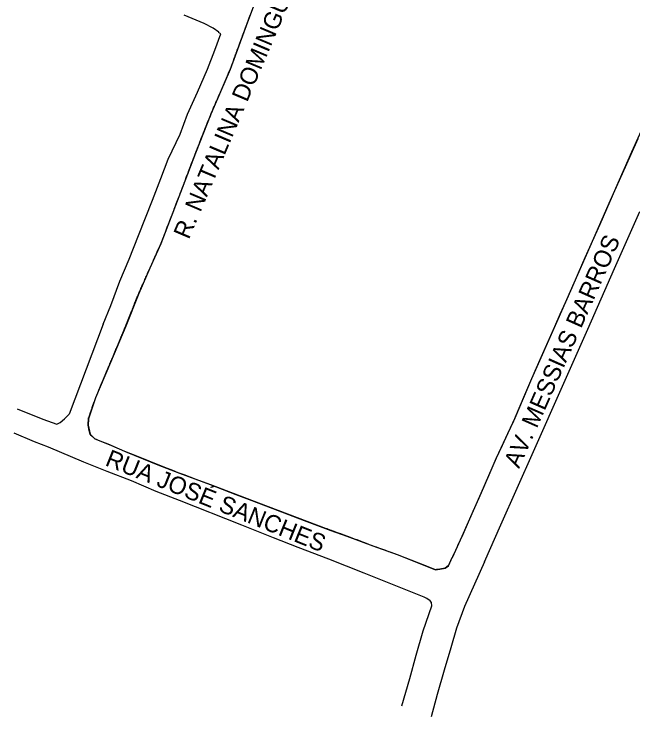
# Model space of a CAD drawing. Extents: x 325709 to 364434, y 7573432 to 7597073.
# Drawn here: x 363278.7 to 363493.3, y 7594424.2 to 7594668 of the extents above; entities that cross this region are included whole.
import ezdxf

# ---------------------------------------------------------------- set-up
doc = ezdxf.new("R2010")
doc.units = 0
for name, color, linetype in [('MEIO FIO', 7, 'Continuous'), ('TEXTO', 7, 'Continuous'), ('TUBO_PEAD_GN_125', 7, 'Continuous')]:
    doc.layers.add(name, color=color, linetype=linetype)

msp = doc.modelspace()

# ---------------------------------------------------------------- linework, layer by layer
at = {"layer": 'MEIO FIO'}
for p, q in [((363309.59, 7594560.46), (363297.8, 7594529.26)), ((363306.99, 7594534.92), (363304.5, 7594527.65)), ((363441.81, 7594477.96), (363434.93, 7594462.49))]:
    msp.add_line(p, q, dxfattribs=at)
for points in [[(363400.68, 7594764.78), (363397.2, 7594756.51), (363394.06, 7594749.13), (363389.52, 7594739.58), (363385.23, 7594730.32), (363382.1, 7594723.5), (363378.98, 7594715.83), (363375.45, 7594705.37), (363370.81, 7594695.02), (363367.82, 7594686.32), (363364.41, 7594677.84), (363359.69, 7594665.16), (363353.61, 7594648.7), (363346.98, 7594633.21), (363341.6, 7594619.68), (363337.05, 7594607.64), (363332.06, 7594594.62), (363329.6, 7594588.27), (363325.83, 7594579.82), (363321.93, 7594571.04), (363317.41, 7594559.71), (363312.17, 7594547.11), (363306.99, 7594534.92)], [(363309.59, 7594560.46), (363312.28, 7594566.91), (363315.4, 7594575.33), (363318.66, 7594582.96), (363321.85, 7594591.22), (363326.75, 7594603.47), (363329.55, 7594610.99), (363332.18, 7594617.71), (363336.26, 7594626.28), (363338.9, 7594633.25), (363342.26, 7594640.84), (363345.76, 7594648.83), (363348.35, 7594655.42), (363350.43, 7594661.11), (363349.62, 7594661.54), (363349.74, 7594661.72), (363347.78, 7594663.06), (363344.61, 7594664.74), (363337.68, 7594667.63)], [(363494.93, 7594624.75), (363490.58, 7594614.86), (363485.37, 7594603.28), (363479.61, 7594590.09), (363474.03, 7594577.48), (363467.22, 7594562.1), (363458.06, 7594541.52), (363452.3, 7594527.79), (363445.91, 7594513.94), (363440.55, 7594501.65), (363433.98, 7594486.82), (363430.56, 7594479.43)], [(363441.81, 7594477.96), (363447.46, 7594490.78), (363458.84, 7594516.23), (363469.31, 7594539.95), (363477.61, 7594558.75), (363486.89, 7594579.74), (363495.61, 7594599.46)], [(363279.82, 7594531.1), (363288.7, 7594527.47), (363293.5, 7594525.73), (363294.68, 7594526.38), (363296.23, 7594527.57), (363297.8, 7594529.26)], [(363304.5, 7594527.65), (363304.43, 7594525.35), (363305.07, 7594522.23), (363306.74, 7594520.61), (363311.64, 7594518.68), (363317.77, 7594516.06), (363328.54, 7594511.69), (363336.04, 7594508.74), (363346.68, 7594504.79), (363355.6, 7594501.39), (363361.18, 7594499.3), (363369.89, 7594495.87), (363379.33, 7594492.32), (363388.52, 7594488.9), (363394.13, 7594486.93), (363403.05, 7594483.55), (363411.58, 7594480.49), (363424.78, 7594475.27), (363426.3, 7594475.41), (363428.16, 7594475.82), (363429.32, 7594476.67), (363430.59, 7594479.47)], [(363413.11, 7594428.07), (363415.88, 7594437.54), (363418.09, 7594445.64), (363420.52, 7594454.06), (363423.54, 7594462.75), (363423.38, 7594463.87), (363422.99, 7594464.52), (363421.86, 7594465.28), (363420.89, 7594465.78), (363411.6, 7594469.49), (363400.12, 7594474.08), (363387.82, 7594478.96), (363377.24, 7594483.02), (363368.61, 7594486.29), (363357.73, 7594490.76), (363336.08, 7594499.23), (363327.97, 7594502.41), (363319.42, 7594506.07), (363310.94, 7594509.36), (363302.85, 7594512.59), (363290.63, 7594517.72), (363285.86, 7594519.57), (363278.72, 7594522.68)], [(363434.93, 7594462.49), (363432.13, 7594455.01), (363430.16, 7594448.13), (363427.86, 7594440.43), (363425.43, 7594432.01), (363423.32, 7594424.21)]]:
    msp.add_lwpolyline(points, dxfattribs=at)
at = {"layer": 'TUBO_PEAD_GN_125'}
for points in [[(363355.41, 7594653.59), (363355.46, 7594653.71), (363355.53, 7594653.91), (363355.6, 7594654.09), (363355.66, 7594654.25), (363355.71, 7594654.39), (363355.76, 7594654.52), (363355.81, 7594654.65), (363355.86, 7594654.79), (363355.9, 7594654.9), (363355.94, 7594655.01), (363355.99, 7594655.14), (363356.04, 7594655.28), (363356.08, 7594655.39), (363356.12, 7594655.52), (363356.17, 7594655.65), (363356.22, 7594655.79), (363356.28, 7594655.93), (363356.32, 7594656.06), (363356.37, 7594656.18), (363356.42, 7594656.31), (363356.48, 7594656.48), (363356.54, 7594656.64), (363356.6, 7594656.81), (363356.65, 7594656.95), (363356.71, 7594657.1), (363356.76, 7594657.25), (363356.82, 7594657.4), (363356.86, 7594657.51), (363356.9, 7594657.61), (363356.94, 7594657.72), (363356.99, 7594657.85), (363357.04, 7594657.98), (363357.09, 7594658.12), (363357.14, 7594658.27), (363357.18, 7594658.36), (363357.25, 7594658.57), (363357.31, 7594658.73), (363357.37, 7594658.88), (363357.42, 7594659.03), (363357.48, 7594659.18), (363357.54, 7594659.35), (363357.59, 7594659.47), (363357.64, 7594659.62), (363357.7, 7594659.78), (363357.76, 7594659.94), (363357.82, 7594660.09), (363357.87, 7594660.23), (363357.92, 7594660.38), (363357.97, 7594660.52), (363358.04, 7594660.69), (363358.08, 7594660.82), (363358.14, 7594660.97), (363358.19, 7594661.1), (363358.23, 7594661.23), (363358.28, 7594661.34), (363358.32, 7594661.45), (363358.36, 7594661.57), (363358.42, 7594661.72), (363358.48, 7594661.88), (363358.51, 7594661.97), (363358.56, 7594662.1), (363358.6, 7594662.21), (363358.64, 7594662.33), (363358.7, 7594662.49), (363358.76, 7594662.64), (363358.8, 7594662.77), (363358.85, 7594662.89), (363358.89, 7594663.01), (363358.94, 7594663.13), (363358.98, 7594663.26), (363359.02, 7594663.35), (363359.07, 7594663.5), (363359.11, 7594663.6), (363359.17, 7594663.76), (363359.22, 7594663.9), (363359.27, 7594664.04), (363359.33, 7594664.18), (363359.38, 7594664.32), (363359.44, 7594664.5), (363359.5, 7594664.66), (363359.56, 7594664.8), (363359.63, 7594664.99), (363359.69, 7594665.16), (363359.75, 7594665.32), (363359.79, 7594665.45), (363359.86, 7594665.62), (363359.92, 7594665.78), (363359.97, 7594665.92), (363360.04, 7594666.1), (363360.1, 7594666.26), (363360.16, 7594666.42), (363360.22, 7594666.59), (363360.27, 7594666.73), (363360.33, 7594666.88), (363360.38, 7594667.03), (363360.44, 7594667.19), (363360.49, 7594667.32), (363360.58, 7594667.56), (363360.64, 7594667.71), (363360.7, 7594667.88), (363360.76, 7594668.04)], [(363320.36, 7594567.12), (363320.44, 7594567.3), (363320.52, 7594567.5), (363320.63, 7594567.79), (363320.78, 7594568.16), (363320.89, 7594568.43), (363320.99, 7594568.7), (363321.1, 7594568.97), (363321.21, 7594569.24), (363321.33, 7594569.54), (363321.45, 7594569.83), (363321.57, 7594570.13), (363321.69, 7594570.45), (363321.83, 7594570.8), (363321.95, 7594571.09), (363322.13, 7594571.5), (363322.25, 7594571.78), (363322.34, 7594571.96), (363322.38, 7594572.07), (363322.52, 7594572.38), (363322.71, 7594572.8), (363322.87, 7594573.14), (363323.04, 7594573.53), (363323.18, 7594573.86), (363323.31, 7594574.15), (363323.5, 7594574.58), (363323.7, 7594575.02), (363323.9, 7594575.48), (363324.09, 7594575.91), (363324.28, 7594576.32), (363324.45, 7594576.7), (363324.62, 7594577.09), (363324.81, 7594577.52), (363325.01, 7594577.96), (363325.38, 7594578.8), (363325.69, 7594579.5), (363326.02, 7594580.23), (363326.37, 7594581.02), (363326.66, 7594581.68), (363326.92, 7594582.27), (363327.22, 7594582.94), (363327.55, 7594583.67), (363327.82, 7594584.28), (363328.09, 7594584.88), (363328.38, 7594585.53), (363328.73, 7594586.31), (363329.06, 7594587.06), (363329.37, 7594587.74), (363329.69, 7594588.48), (363329.91, 7594589.05), (363330.17, 7594589.73), (363330.4, 7594590.33), (363330.61, 7594590.87), (363330.88, 7594591.57), (363331.17, 7594592.31), (363331.44, 7594593), (363331.72, 7594593.72), (363331.97, 7594594.38), (363332.26, 7594595.13), (363332.45, 7594595.64), (363332.74, 7594596.39), (363332.98, 7594597), (363333.16, 7594597.49), (363333.33, 7594597.92), (363333.48, 7594598.34), (363333.71, 7594598.91), (363333.91, 7594599.44), (363334.07, 7594599.85), (363334.25, 7594600.34), (363334.46, 7594600.88), (363334.7, 7594601.5), (363334.94, 7594602.12), (363335.16, 7594602.7), (363335.4, 7594603.32), (363335.62, 7594603.9), (363335.91, 7594604.68), (363336.14, 7594605.26), (363336.35, 7594605.79), (363336.62, 7594606.51), (363336.87, 7594607.18), (363337.14, 7594607.87), (363337.34, 7594608.4), (363337.53, 7594608.89), (363337.82, 7594609.66), (363338.1, 7594610.4), (363338.29, 7594610.9), (363338.55, 7594611.61), (363338.8, 7594612.27), (363339.02, 7594612.83), (363339.23, 7594613.41), (363339.46, 7594614.01), (363339.66, 7594614.56), (363339.87, 7594615.11), (363340.12, 7594615.77), (363340.39, 7594616.49), (363340.66, 7594617.19), (363340.93, 7594617.91), (363341.22, 7594618.67), (363341.5, 7594619.43), (363341.86, 7594620.35), (363342.18, 7594621.14), (363342.43, 7594621.8), (363342.65, 7594622.33), (363342.96, 7594623.12), (363343.16, 7594623.62), (363343.34, 7594624.07), (363343.63, 7594624.79), (363343.86, 7594625.39), (363344.07, 7594625.91), (363344.42, 7594626.8), (363344.72, 7594627.54), (363345.02, 7594628.28), (363345.32, 7594629.05), (363345.57, 7594629.68), (363345.83, 7594630.33), (363346.14, 7594631.13), (363346.45, 7594631.89), (363346.77, 7594632.68), (363347.07, 7594633.44), (363347.34, 7594634.07), (363347.62, 7594634.73), (363347.91, 7594635.4), (363348.16, 7594635.98), (363348.43, 7594636.6), (363348.71, 7594637.27), (363348.97, 7594637.86), (363349.32, 7594638.69), (363349.63, 7594639.42), (363349.95, 7594640.16), (363350.27, 7594640.91), (363350.61, 7594641.7), (363350.96, 7594642.52), (363351.29, 7594643.3), (363351.65, 7594644.12), (363352.01, 7594644.97), (363352.36, 7594645.78), (363352.69, 7594646.57), (363353.11, 7594647.53), (363353.43, 7594648.29), (363353.6, 7594648.7), (363353.72, 7594648.99), (363353.94, 7594649.6), (363354.17, 7594650.23), (363354.41, 7594650.86), (363354.62, 7594651.44), (363354.86, 7594652.09), (363355.08, 7594652.69), (363355.33, 7594653.37), (363355.41, 7594653.59)], [(363497.69, 7594631.07), (363492.81, 7594620.06), (363487.25, 7594607.5), (363481.79, 7594595), (363476.63, 7594583.38), (363474.3, 7594578.09), (363472.04, 7594573.03), (363469.86, 7594568.04), (363467.98, 7594563.81), (363466.06, 7594559.54), (363463.74, 7594554.33), (363461.41, 7594549.11), (363459.21, 7594544.16), (363457.03, 7594539.09), (363455.65, 7594535.81), (363453.71, 7594531.22), (363451.86, 7594526.84), (363449.81, 7594522.41), (363447.94, 7594518.38), (363445.78, 7594513.69), (363443.66, 7594508.82), (363441.81, 7594504.56), (363439.81, 7594500.06), (363437.8, 7594495.45), (363436.16, 7594491.79), (363434.24, 7594487.44), (363432.45, 7594483.51)], [(363310.79, 7594543.87), (363311.25, 7594544.94), (363311.38, 7594545.26), (363311.5, 7594545.54), (363311.64, 7594545.87), (363311.79, 7594546.22), (363311.97, 7594546.64), (363312.13, 7594547.02), (363312.3, 7594547.44), (363312.47, 7594547.84), (363312.62, 7594548.2), (363312.78, 7594548.59), (363312.91, 7594548.91), (363313.04, 7594549.21), (363313.2, 7594549.59), (363313.32, 7594549.89), (363313.42, 7594550.11), (363313.55, 7594550.43), (363313.67, 7594550.73), (363313.8, 7594551.03), (363313.92, 7594551.32), (363314.04, 7594551.62), (363314.18, 7594551.96), (363314.33, 7594552.32), (363314.39, 7594552.44), (363314.44, 7594552.57), (363314.49, 7594552.71), (363314.54, 7594552.82), (363314.58, 7594552.92), (363314.64, 7594553.05), (363314.7, 7594553.2), (363314.76, 7594553.34), (363314.82, 7594553.49), (363314.9, 7594553.67), (363314.95, 7594553.81), (363315.02, 7594553.96), (363315.07, 7594554.09), (363315.12, 7594554.21), (363315.17, 7594554.34), (363315.24, 7594554.51), (363315.32, 7594554.69), (363315.39, 7594554.86), (363315.45, 7594555.01), (363315.52, 7594555.17), (363315.59, 7594555.34), (363315.65, 7594555.48), (363315.7, 7594555.62), (363315.77, 7594555.78), (363315.83, 7594555.91), (363315.9, 7594556.1), (363315.98, 7594556.27), (363316.04, 7594556.43), (363316.11, 7594556.59), (363316.17, 7594556.74), (363316.24, 7594556.91), (363316.32, 7594557.11), (363316.4, 7594557.3), (363316.47, 7594557.47), (363316.53, 7594557.61), (363316.6, 7594557.77), (363316.66, 7594557.92), (363316.74, 7594558.1), (363316.79, 7594558.23), (363316.86, 7594558.39), (363316.92, 7594558.55), (363316.99, 7594558.71), (363317.06, 7594558.87), (363317.11, 7594559.01), (363317.17, 7594559.14), (363317.22, 7594559.27), (363317.29, 7594559.43), (363317.36, 7594559.59), (363317.43, 7594559.77), (363317.5, 7594559.94), (363317.54, 7594560.05), (363317.56, 7594560.11), (363317.59, 7594560.17), (363317.61, 7594560.22), (363317.63, 7594560.27), (363317.65, 7594560.33), (363317.68, 7594560.4), (363317.7, 7594560.45), (363317.72, 7594560.5), (363317.74, 7594560.54), (363317.76, 7594560.59), (363317.78, 7594560.64), (363317.8, 7594560.7), (363317.83, 7594560.76), (363317.85, 7594560.83), (363317.88, 7594560.89), (363317.9, 7594560.94), (363317.92, 7594560.99), (363317.94, 7594561.05), (363317.97, 7594561.12), (363317.99, 7594561.18), (363318.02, 7594561.24), (363318.03, 7594561.28), (363318.06, 7594561.35), (363318.09, 7594561.41), (363318.1, 7594561.45), (363318.12, 7594561.51), (363318.15, 7594561.57), (363318.17, 7594561.63), (363318.2, 7594561.69), (363318.22, 7594561.75), (363318.24, 7594561.8), (363318.26, 7594561.86), (363318.28, 7594561.91), (363318.31, 7594561.97), (363318.33, 7594562.03), (363318.36, 7594562.09), (363318.39, 7594562.17), (363318.41, 7594562.23), (363318.44, 7594562.3), (363318.46, 7594562.36), (363318.49, 7594562.42), (363318.51, 7594562.48), (363318.54, 7594562.54), (363318.56, 7594562.61), (363318.58, 7594562.66), (363318.61, 7594562.73), (363318.63, 7594562.79), (363318.66, 7594562.85), (363318.68, 7594562.9), (363318.7, 7594562.96), (363318.73, 7594563.02), (363318.75, 7594563.08), (363318.78, 7594563.15), (363318.81, 7594563.22), (363318.83, 7594563.28), (363318.85, 7594563.34), (363318.88, 7594563.4), (363318.9, 7594563.46), (363318.93, 7594563.52), (363318.95, 7594563.57), (363318.97, 7594563.63), (363319, 7594563.69), (363319.02, 7594563.76), (363319.04, 7594563.81), (363319.07, 7594563.87), (363319.09, 7594563.94), (363319.11, 7594563.99), (363319.13, 7594564.04), (363319.15, 7594564.09), (363319.18, 7594564.16), (363319.2, 7594564.21), (363319.23, 7594564.27), (363319.25, 7594564.33), (363319.28, 7594564.4), (363319.3, 7594564.47), (363319.33, 7594564.54), (363319.36, 7594564.6), (363319.39, 7594564.67), (363319.47, 7594564.89), (363319.54, 7594565.06), (363319.65, 7594565.32), (363319.73, 7594565.52), (363319.82, 7594565.75), (363319.89, 7594565.94), (363319.99, 7594566.19), (363320.07, 7594566.39), (363320.17, 7594566.63), (363320.26, 7594566.85), (363320.36, 7594567.12)], [(363308.51, 7594538.5), (363308.53, 7594538.54), (363308.55, 7594538.58), (363308.57, 7594538.62), (363308.58, 7594538.65), (363308.6, 7594538.7), (363308.62, 7594538.74), (363308.63, 7594538.79), (363308.65, 7594538.82), (363308.67, 7594538.87), (363308.69, 7594538.92), (363308.71, 7594538.95), (363308.72, 7594538.99), (363308.74, 7594539.03), (363308.76, 7594539.07), (363308.78, 7594539.12), (363308.79, 7594539.15), (363308.8, 7594539.18), (363308.82, 7594539.22), (363308.83, 7594539.25), (363308.85, 7594539.28), (363308.86, 7594539.31), (363308.87, 7594539.34), (363308.88, 7594539.37), (363308.9, 7594539.42), (363308.92, 7594539.46), (363308.94, 7594539.5), (363308.95, 7594539.53), (363308.97, 7594539.57), (363308.99, 7594539.61), (363309.01, 7594539.66), (363309.02, 7594539.71), (363309.04, 7594539.74), (363309.06, 7594539.79), (363309.08, 7594539.82), (363309.09, 7594539.86), (363309.1, 7594539.89), (363309.12, 7594539.94), (363309.14, 7594539.98), (363309.16, 7594540.02), (363309.18, 7594540.06), (363309.2, 7594540.11), (363309.22, 7594540.16), (363309.24, 7594540.2), (363309.25, 7594540.24), (363309.27, 7594540.28), (363309.29, 7594540.32), (363309.31, 7594540.37), (363309.33, 7594540.41), (363309.34, 7594540.45), (363309.36, 7594540.48), (363309.37, 7594540.52), (363309.39, 7594540.57), (363309.41, 7594540.62), (363309.45, 7594540.7), (363309.48, 7594540.78), (363309.52, 7594540.87), (363309.55, 7594540.94), (363309.58, 7594541.02), (363309.61, 7594541.09), (363309.65, 7594541.17), (363309.68, 7594541.24), (363309.71, 7594541.32), (363309.73, 7594541.37), (363309.75, 7594541.42), (363309.77, 7594541.47), (363309.8, 7594541.52), (363309.81, 7594541.55), (363309.82, 7594541.58), (363309.83, 7594541.6), (363309.84, 7594541.63), (363309.85, 7594541.66), (363309.87, 7594541.69), (363309.88, 7594541.71), (363309.89, 7594541.75), (363309.9, 7594541.77), (363309.91, 7594541.8), (363309.92, 7594541.82), (363309.93, 7594541.84), (363309.94, 7594541.86), (363309.95, 7594541.89), (363309.96, 7594541.92), (363309.98, 7594541.95), (363309.99, 7594541.98), (363310, 7594542.01), (363310.01, 7594542.04), (363310.03, 7594542.07), (363310.04, 7594542.1), (363310.06, 7594542.14), (363310.07, 7594542.16), (363310.08, 7594542.19), (363310.09, 7594542.22), (363310.11, 7594542.25), (363310.12, 7594542.28), (363310.13, 7594542.31), (363310.14, 7594542.34), (363310.15, 7594542.37), (363310.17, 7594542.4), (363310.18, 7594542.43), (363310.19, 7594542.45), (363310.2, 7594542.48), (363310.21, 7594542.51), (363310.23, 7594542.55), (363310.25, 7594542.58), (363310.26, 7594542.63), (363310.28, 7594542.67), (363310.29, 7594542.69), (363310.3, 7594542.72), (363310.32, 7594542.76), (363310.33, 7594542.78), (363310.34, 7594542.81), (363310.36, 7594542.84), (363310.37, 7594542.87), (363310.38, 7594542.9), (363310.39, 7594542.93), (363310.41, 7594542.96), (363310.42, 7594542.98), (363310.43, 7594543.01), (363310.44, 7594543.04), (363310.45, 7594543.07), (363310.47, 7594543.1), (363310.48, 7594543.13), (363310.49, 7594543.16), (363310.5, 7594543.19), (363310.52, 7594543.22), (363310.53, 7594543.25), (363310.54, 7594543.28), (363310.55, 7594543.31), (363310.56, 7594543.33), (363310.57, 7594543.35), (363310.59, 7594543.39), (363310.6, 7594543.41), (363310.61, 7594543.44), (363310.63, 7594543.48), (363310.64, 7594543.51), (363310.65, 7594543.54), (363310.67, 7594543.58), (363310.68, 7594543.61), (363310.69, 7594543.64), (363310.71, 7594543.67), (363310.72, 7594543.7), (363310.74, 7594543.74), (363310.75, 7594543.77), (363310.76, 7594543.8), (363310.77, 7594543.83), (363310.78, 7594543.85), (363310.79, 7594543.87)], [(363304.43, 7594525.4), (363304.43, 7594525.45), (363304.43, 7594525.48), (363304.43, 7594525.52), (363304.43, 7594525.54), (363304.44, 7594525.59), (363304.44, 7594525.63), (363304.44, 7594525.67), (363304.44, 7594525.72), (363304.45, 7594525.95), (363304.45, 7594526.11), (363304.46, 7594526.31), (363304.46, 7594526.52), (363304.47, 7594526.7), (363304.48, 7594526.99), (363304.48, 7594527.17), (363304.49, 7594527.38), (363304.49, 7594527.6), (363304.5, 7594527.63), (363304.5, 7594527.65), (363304.5, 7594527.67), (363304.53, 7594527.75), (363304.55, 7594527.8), (363304.56, 7594527.85), (363304.58, 7594527.89), (363304.59, 7594527.93), (363304.6, 7594527.96), (363304.61, 7594527.98), (363304.73, 7594528.35), (363304.85, 7594528.69), (363304.94, 7594528.95), (363305.09, 7594529.39), (363305.26, 7594529.87), (363305.42, 7594530.34), (363305.58, 7594530.81), (363305.76, 7594531.34), (363305.83, 7594531.52), (363306.07, 7594532.22), (363306.24, 7594532.75), (363306.41, 7594533.22), (363306.42, 7594533.24), (363306.48, 7594533.41), (363306.56, 7594533.64), (363306.67, 7594533.96), (363306.79, 7594534.32), (363306.9, 7594534.64), (363307.01, 7594534.96), (363307.13, 7594535.24), (363307.25, 7594535.52), (363307.38, 7594535.83), (363307.5, 7594536.1), (363307.62, 7594536.39), (363307.71, 7594536.61), (363307.83, 7594536.9), (363307.97, 7594537.22), (363308.1, 7594537.53), (363308.23, 7594537.84), (363308.37, 7594538.16), (363308.46, 7594538.37), (363308.51, 7594538.5)], [(363304.43, 7594525.33), (363304.43, 7594525.35), (363304.43, 7594525.4)], [(363387.09, 7594489.43), (363366.93, 7594497.03), (363356.33, 7594501.1), (363346.88, 7594504.7), (363341.83, 7594506.59), (363337.69, 7594508.13), (363335.62, 7594508.91), (363333.75, 7594509.64), (363331.9, 7594510.37), (363330.16, 7594511.06), (363325.61, 7594512.86), (363320.69, 7594514.87), (363317.14, 7594516.32), (363315.29, 7594517.11), (363311.3, 7594518.81), (363308.61, 7594519.87), (363306.75, 7594520.61), (363305.47, 7594521.83), (363305.06, 7594522.23), (363304.81, 7594523.5), (363304.43, 7594525.35)], [(363432.45, 7594483.51), (363432.33, 7594483.24), (363431.83, 7594482.16), (363431.3, 7594481.03), (363430.71, 7594479.75), (363430.17, 7594478.56), (363429.58, 7594477.26), (363429.32, 7594476.68), (363428.15, 7594475.82), (363426.31, 7594475.41), (363425.22, 7594475.31), (363424.78, 7594475.27), (363423.38, 7594475.83), (363422.47, 7594476.18), (363421.47, 7594476.58), (363421.18, 7594476.7), (363411.65, 7594480.46), (363411.05, 7594480.68), (363410.38, 7594480.92), (363409.49, 7594481.24), (363408.7, 7594481.52), (363407.59, 7594481.92), (363406.6, 7594482.27), (363405.53, 7594482.66), (363404.89, 7594482.89), (363404.36, 7594483.08), (363403.89, 7594483.24), (363403.24, 7594483.48), (363402.97, 7594483.57), (363402.59, 7594483.72), (363401.99, 7594483.95), (363401.46, 7594484.15), (363400.94, 7594484.34), (363400.27, 7594484.6), (363399.66, 7594484.84), (363399.27, 7594484.98), (363398.8, 7594485.16), (363398.22, 7594485.38), (363397.66, 7594485.59), (363397.12, 7594485.8), (363396.53, 7594486.02), (363395.97, 7594486.23), (363395.37, 7594486.46), (363394.72, 7594486.71), (363394.1, 7594486.94), (363393.54, 7594487.14), (363392.77, 7594487.41), (363392.03, 7594487.67), (363391.21, 7594487.96), (363390.84, 7594488.09), (363390.53, 7594488.2), (363390.27, 7594488.29), (363389.98, 7594488.39), (363389.84, 7594488.44), (363389.7, 7594488.49), (363389.55, 7594488.54), (363389.4, 7594488.6), (363389.21, 7594488.66), (363389.05, 7594488.72), (363388.88, 7594488.78), (363388.71, 7594488.84), (363388.52, 7594488.9), (363388.35, 7594488.97), (363388.17, 7594489.03), (363388.02, 7594489.09), (363387.94, 7594489.12), (363387.85, 7594489.15), (363387.77, 7594489.18), (363387.7, 7594489.21), (363387.62, 7594489.24), (363387.55, 7594489.27), (363387.48, 7594489.29), (363387.41, 7594489.32), (363387.34, 7594489.34), (363387.28, 7594489.37), (363387.22, 7594489.39), (363387.15, 7594489.42), (363387.08, 7594489.44), (363387.03, 7594489.46), (363386.97, 7594489.48)]]:
    msp.add_lwpolyline(points, dxfattribs=at)

# ---------------------------------------------------------------- texts
at = {"layer": 'TEXTO'}
for s, rotation, p in [('R. NATALINA DOMINGUETE ZANATELI ', 67, (363339.29, 7594589.57)), ('AV. MESSIAS BARROS', 66.1305, (363453.79, 7594510.16)), ('RUA JOSÉ SANCHES', 338.0796, (363309.96, 7594511.56))]:
    msp.add_text(s, height=6, rotation=rotation, dxfattribs=at).set_placement(p)

doc.saveas('drawing.dxf')
